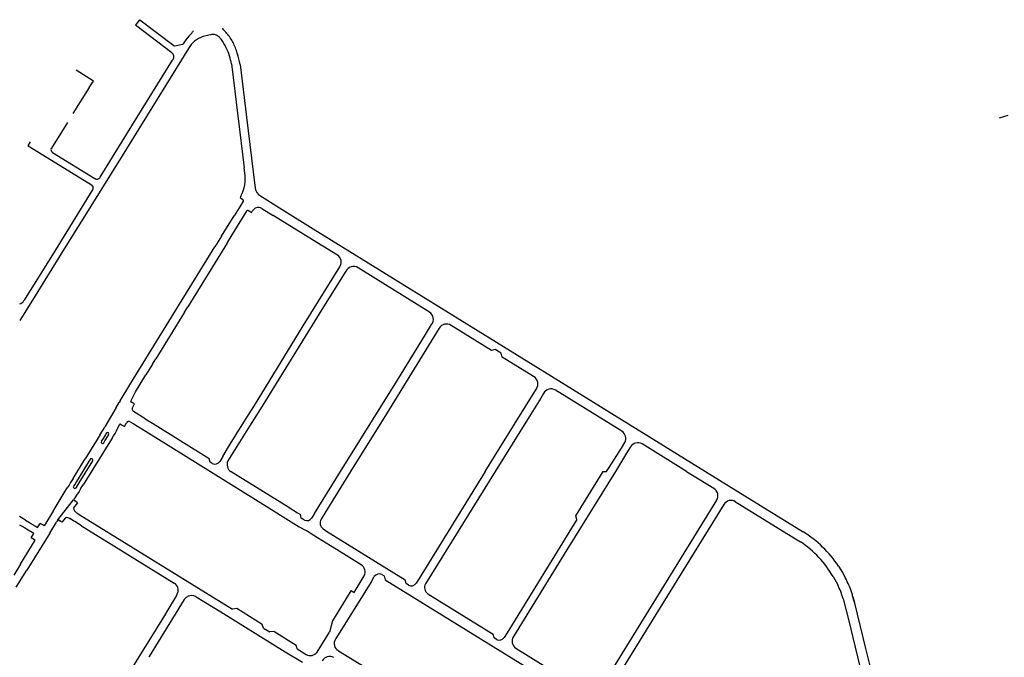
# Model space of a CAD drawing. Extents: x 148869 to 161638, y 453607 to 469810.
# Tile 1010 of 1056: x 159140.98 to 159147.93, y 459864.51 to 459869.01. Entities that reach past the tile are written whole.
import ezdxf

# ---------------------------------------------------------------- set-up
doc = ezdxf.new("R2010")
doc.units = 0
doc.layers.add('LKI_V01_KANTRIJWEG', color=252, linetype='CONTINUOUS')

msp = doc.modelspace()

# ---------------------------------------------------------------- linework, layer by layer
at = {"layer": 'LKI_V01_KANTRIJWEG'}
for p, q in [((159141.8125, 459868.987), (159141.7999, 459868.9701)), ((159141.8125, 459868.987), (159141.7999, 459868.9701)), ((159141.8287, 459869.0087), (159141.8125, 459868.987)), ((159141.8287, 459869.0087), (159141.8125, 459868.987)), ((159141.8296, 459869.0079), (159142.0702, 459868.8254)), ((159141.8296, 459869.0079), (159142.0702, 459868.8254)), ((159142.0569, 459868.7748), (159141.7999, 459868.9701)), ((159142.0569, 459868.7748), (159141.7999, 459868.9701)), ((159142.1869, 459868.9036), (159142.1969, 459868.9145)), ((159142.1869, 459868.9036), (159142.1969, 459868.9145)), ((159142.1969, 459868.9145), (159142.2031, 459868.9225)), ((159142.1969, 459868.9145), (159142.2031, 459868.9225)), ((159142.2031, 459868.9225), (159142.2089, 459868.9308)), ((159142.2031, 459868.9225), (159142.2089, 459868.9308)), ((159142.0777, 459868.8245), (159142.1304, 459868.8347)), ((159142.0777, 459868.8245), (159142.1304, 459868.8347)), ((159142.1758, 459868.8917), (159142.1543, 459868.8656)), ((159142.1758, 459868.8917), (159142.1543, 459868.8656)), ((159142.3287, 459868.9011), (159142.2756, 459868.8892)), ((159142.3287, 459868.9011), (159142.2756, 459868.8892)), ((159142.4772, 459868.6961), (159142.5667, 459867.9637)), ((159142.4772, 459868.6961), (159142.5667, 459867.9637)), ((159141.473, 459868.5304), (159141.492, 459868.5591)), ((159141.473, 459868.5304), (159141.492, 459868.5591)), ((159141.473, 459868.5304), (159141.3575, 459868.3457)), ((159141.473, 459868.5304), (159141.3575, 459868.3457)), ((159141.3193, 459868.2821), (159141.2066, 459868.1026)), ((159141.3193, 459868.2821), (159141.2066, 459868.1026)), ((159147.8945, 459868.3157), (159147.9551, 459868.3355)), ((159147.8945, 459868.3157), (159147.9551, 459868.3355)), ((159141.0417, 459868.1177), (159141.2072, 459868.0168)), ((159141.0417, 459868.1177), (159141.2072, 459868.0168)), ((159141.2066, 459868.1026), (159141.2054, 459868.1003)), ((159141.2066, 459868.1026), (159141.2054, 459868.1003)), ((159141.2137, 459868.0721), (159141.5133, 459867.8886)), ((159141.2137, 459868.0721), (159141.5133, 459867.8886)), ((159141.2072, 459868.0168), (159141.4905, 459867.8434)), ((159141.2072, 459868.0168), (159141.4905, 459867.8434)), ((159142.5712, 459867.9273), (159142.5667, 459867.9637)), ((159142.5712, 459867.9273), (159142.5667, 459867.9637)), ((159142.6309, 459867.9338), (159142.6446, 459867.8205)), ((159142.6309, 459867.9338), (159142.6446, 459867.8205)), ((159141.5133, 459867.8886), (159141.515, 459867.8876)), ((159141.5133, 459867.8886), (159141.515, 459867.8876)), ((159141.5483, 459867.893), (159141.5514, 459867.8979)), ((159141.5483, 459867.893), (159141.5514, 459867.8979)), ((159142.5431, 459867.7629), (159142.5377, 459867.7527)), ((159142.5431, 459867.7629), (159142.5377, 459867.7527)), ((159142.5377, 459867.7527), (159142.5573, 459867.7384)), ((159142.5377, 459867.7527), (159142.5573, 459867.7384)), ((159142.5589, 459867.727), (159142.5424, 459867.6995)), ((159142.5589, 459867.727), (159142.5424, 459867.6995)), ((159142.6812, 459867.7656), (159142.8165, 459867.6816)), ((159142.6812, 459867.7656), (159142.8165, 459867.6816)), ((159142.5424, 459867.6995), (159142.4951, 459867.6233)), ((159142.5424, 459867.6995), (159142.4951, 459867.6233)), ((159142.5015, 459867.5203), (159142.5882, 459867.6609)), ((159142.5015, 459867.5203), (159142.5882, 459867.6609)), ((159142.5944, 459867.6625), (159142.5967, 459867.661)), ((159142.5944, 459867.6625), (159142.5967, 459867.661)), ((159142.5967, 459867.661), (159142.6179, 459867.6476)), ((159142.5967, 459867.661), (159142.6179, 459867.6476)), ((159142.6179, 459867.6476), (159142.6233, 459867.6567)), ((159142.6179, 459867.6476), (159142.6233, 459867.6567)), ((159142.6917, 459867.6761), (159142.7706, 459867.6275)), ((159142.6917, 459867.6761), (159142.7706, 459867.6275)), ((159142.407, 459867.4812), (159142.4951, 459867.6233)), ((159142.407, 459867.4812), (159142.4951, 459867.6233)), ((159142.4495, 459867.436), (159142.5015, 459867.5203)), ((159142.4495, 459867.436), (159142.5015, 459867.5203)), ((159142.407, 459867.4812), (159142.3605, 459867.4046)), ((159142.407, 459867.4812), (159142.3605, 459867.4046)), ((159141.766, 459866.4432), (159142.3605, 459867.4046)), ((159141.766, 459866.4432), (159142.3605, 459867.4046)), ((159142.4495, 459867.436), (159142.1692, 459866.9816)), ((159142.4495, 459867.436), (159142.1692, 459866.9816)), ((159143.873, 459866.9453), (159143.3696, 459867.2582)), ((159143.873, 459866.9453), (159143.3696, 459867.2582)), ((159141.0149, 459867.0299), (159141.0126, 459867.0262)), ((159141.0149, 459867.0299), (159141.0126, 459867.0262)), ((159142.1453, 459866.9436), (159142.1692, 459866.9816)), ((159142.1453, 459866.9436), (159142.1692, 459866.9816)), ((159142.1453, 459866.9436), (159141.9425, 459866.6156)), ((159142.1453, 459866.9436), (159141.9425, 459866.6156)), ((159144.3371, 459866.6813), (159144.3098, 459866.6748)), ((159144.3371, 459866.6813), (159144.3098, 459866.6748)), ((159144.3791, 459866.6553), (159144.3371, 459866.6813)), ((159144.3791, 459866.6553), (159144.3371, 459866.6813)), ((159141.9193, 459866.5784), (159141.9425, 459866.6156)), ((159141.9193, 459866.5784), (159141.9425, 459866.6156)), ((159144.3855, 459866.6279), (159144.3791, 459866.6553)), ((159144.3855, 459866.6279), (159144.3791, 459866.6553)), ((159144.6076, 459866.4902), (159144.3855, 459866.6279)), ((159144.6076, 459866.4902), (159144.3855, 459866.6279)), ((159141.9193, 459866.5784), (159141.8727, 459866.5033)), ((159141.9193, 459866.5784), (159141.8727, 459866.5033)), ((159141.7997, 459866.3825), (159141.8727, 459866.5033)), ((159141.7997, 459866.3825), (159141.8727, 459866.5033)), ((159144.7341, 459866.4923), (159145.8198, 459865.8195)), ((159144.7341, 459866.4923), (159145.8198, 459865.8195)), ((159141.6909, 459866.3181), (159141.766, 459866.4432)), ((159141.6909, 459866.3181), (159141.766, 459866.4432)), ((159141.7677, 459866.3172), (159141.7997, 459866.3825)), ((159141.7677, 459866.3172), (159141.7997, 459866.3825)), ((159144.6581, 459866.3381), (159144.5758, 459866.2049)), ((159144.6581, 459866.3381), (159144.5758, 459866.2049)), ((159144.6785, 459866.3711), (159144.6581, 459866.3381)), ((159144.6785, 459866.3711), (159144.6581, 459866.3381)), ((159145.2298, 459866.1041), (159144.7622, 459866.3937)), ((159145.2298, 459866.1041), (159144.7622, 459866.3937)), ((159141.664, 459866.2721), (159141.5833, 459866.1356)), ((159141.664, 459866.2721), (159141.5833, 459866.1356)), ((159141.664, 459866.2721), (159141.6836, 459866.3058)), ((159141.664, 459866.2721), (159141.6836, 459866.3058)), ((159141.6909, 459866.3181), (159141.6836, 459866.3058)), ((159141.6909, 459866.3181), (159141.6836, 459866.3058)), ((159141.794, 459866.2969), (159141.7713, 459866.3089)), ((159141.794, 459866.2969), (159141.7713, 459866.3089)), ((159141.7774, 459866.2642), (159141.794, 459866.2969)), ((159141.7774, 459866.2642), (159141.794, 459866.2969)), ((159141.8691, 459866.1918), (159141.7853, 459866.2441)), ((159141.8691, 459866.1918), (159141.7853, 459866.2441)), ((159144.5758, 459866.2049), (159144.3376, 459865.8195)), ((159144.5758, 459866.2049), (159144.3376, 459865.8195)), ((159141.5713, 459866.115), (159141.5833, 459866.1356)), ((159141.5713, 459866.115), (159141.5833, 459866.1356)), ((159141.6939, 459866.1529), (159141.7004, 459866.1497)), ((159141.6939, 459866.1529), (159141.7004, 459866.1497)), ((159141.7004, 459866.1497), (159141.7218, 459866.1385)), ((159141.7004, 459866.1497), (159141.7218, 459866.1385)), ((159141.7218, 459866.1385), (159141.7356, 459866.1631)), ((159141.7218, 459866.1385), (159141.7356, 459866.1631)), ((159141.7631, 459866.1703), (159141.7844, 459866.1589)), ((159141.7631, 459866.1703), (159141.7844, 459866.1589)), ((159141.7844, 459866.1589), (159141.8743, 459866.1011)), ((159141.7844, 459866.1589), (159141.8743, 459866.1011)), ((159141.8691, 459866.1918), (159141.9196, 459866.1604)), ((159141.8691, 459866.1918), (159141.9196, 459866.1604)), ((159141.9196, 459866.1604), (159142.3199, 459865.9126)), ((159141.9196, 459866.1604), (159142.3199, 459865.9126)), ((159142.6045, 459866.1397), (159142.4515, 459865.8941)), ((159142.6045, 459866.1397), (159142.4515, 459865.8941)), ((159141.5369, 459866.0582), (159141.4445, 459865.9093)), ((159141.5369, 459866.0582), (159141.4445, 459865.9093)), ((159141.5473, 459866.0764), (159141.5369, 459866.0582)), ((159141.5473, 459866.0764), (159141.5369, 459866.0582)), ((159141.5473, 459866.0764), (159141.5615, 459866.0998)), ((159141.5473, 459866.0764), (159141.5615, 459866.0998)), ((159141.5615, 459866.0998), (159141.5713, 459866.115)), ((159141.5615, 459866.0998), (159141.5713, 459866.115)), ((159141.5873, 459866.0788), (159141.567, 459866.0452)), ((159141.5873, 459866.0788), (159141.567, 459866.0452)), ((159141.5835, 459866.0352), (159141.6042, 459866.0686)), ((159141.5835, 459866.0352), (159141.6042, 459866.0686)), ((159141.5939, 459866.0896), (159141.5873, 459866.0788)), ((159141.5939, 459866.0896), (159141.5873, 459866.0788)), ((159141.6042, 459866.0686), (159141.6107, 459866.079)), ((159141.6042, 459866.0686), (159141.6107, 459866.079)), ((159141.6347, 459866.0555), (159141.6186, 459866.0289)), ((159141.6347, 459866.0555), (159141.6186, 459866.0289)), ((159141.6347, 459866.0555), (159141.6439, 459866.0705)), ((159141.6347, 459866.0555), (159141.6439, 459866.0705)), ((159141.6439, 459866.0705), (159141.6554, 459866.0889)), ((159141.6439, 459866.0705), (159141.6554, 459866.0889)), ((159141.8743, 459866.1011), (159142.328, 459865.8195)), ((159141.8743, 459866.1011), (159142.328, 459865.8195)), ((159141.6186, 459866.0289), (159141.4309, 459865.7258)), ((159141.6186, 459866.0289), (159141.4309, 459865.7258)), ((159141.567, 459866.0452), (159141.5589, 459866.033)), ((159141.567, 459866.0452), (159141.5589, 459866.033)), ((159141.5763, 459866.023), (159141.5835, 459866.0352)), ((159141.5763, 459866.023), (159141.5835, 459866.0352)), ((159145.1407, 459865.848), (159145.2267, 459865.9847)), ((159145.1407, 459865.848), (159145.2267, 459865.9847)), ((159145.2267, 459865.9847), (159145.2519, 459866.0247)), ((159145.2267, 459865.9847), (159145.2519, 459866.0247)), ((159145.2905, 459865.9937), (159145.2702, 459865.9603)), ((159145.2905, 459865.9937), (159145.2702, 459865.9603)), ((159145.6863, 459865.8195), (159145.3732, 459866.0145)), ((159145.6863, 459865.8195), (159145.3732, 459866.0145)), ((159142.4154, 459865.926), (159142.3947, 459865.8914)), ((159142.4154, 459865.926), (159142.3947, 459865.8914)), ((159145.2702, 459865.9603), (159145.1848, 459865.8195)), ((159145.2702, 459865.9603), (159145.1848, 459865.8195)), ((159141.3594, 459865.771), (159141.4445, 459865.9093)), ((159141.3594, 459865.771), (159141.4445, 459865.9093)), ((159141.4803, 459865.9066), (159141.3834, 459865.7492)), ((159141.4803, 459865.9066), (159141.3834, 459865.7492)), ((159141.4016, 459865.7393), (159141.4989, 459865.8956)), ((159141.4016, 459865.7393), (159141.4989, 459865.8956)), ((159141.496, 459865.9058), (159141.491, 459865.9086)), ((159141.496, 459865.9058), (159141.491, 459865.9086)), ((159142.3267, 459865.8854), (159142.3199, 459865.9126)), ((159142.3267, 459865.8854), (159142.3199, 459865.9126)), ((159142.3416, 459865.8766), (159142.3267, 459865.8854)), ((159142.3416, 459865.8766), (159142.3267, 459865.8854)), ((159145.1227, 459865.8195), (159145.1407, 459865.848)), ((159145.1227, 459865.8195), (159145.1407, 459865.848)), ((159142.4723, 459865.8206), (159142.4743, 459865.8195)), ((159142.4723, 459865.8206), (159142.4743, 459865.8195)), ((159142.4743, 459865.8195), (159142.8809, 459865.5677)), ((159142.4743, 459865.8195), (159142.8809, 459865.5677)), ((159143.0625, 459865.5223), (159143.2462, 459865.8195)), ((159143.0625, 459865.5223), (159143.2462, 459865.8195)), ((159144.2651, 459865.8195), (159143.8, 459865.0658)), ((159144.2651, 459865.8195), (159143.8, 459865.0658)), ((159144.3376, 459865.8195), (159143.8461, 459865.0273)), ((159144.3376, 459865.8195), (159143.8461, 459865.0273)), ((159145.0987, 459865.8195), (159145.1227, 459865.8195)), ((159145.0987, 459865.8195), (159145.1227, 459865.8195)), ((159145.6863, 459865.8195), (159145.8789, 459865.7011)), ((159145.6863, 459865.8195), (159145.8789, 459865.7011)), ((159141.3309, 459865.7242), (159141.3182, 459865.7042)), ((159141.3309, 459865.7242), (159141.3182, 459865.7042)), ((159141.3418, 459865.7416), (159141.3309, 459865.7242)), ((159141.3418, 459865.7416), (159141.3309, 459865.7242)), ((159141.3594, 459865.771), (159141.3418, 459865.7416)), ((159141.3594, 459865.771), (159141.3418, 459865.7416)), ((159141.3713, 459865.729), (159141.3631, 459865.7166)), ((159141.3713, 459865.729), (159141.3631, 459865.7166)), ((159141.3834, 459865.7492), (159141.3713, 459865.729)), ((159141.3834, 459865.7492), (159141.3713, 459865.729)), ((159141.3804, 459865.7055), (159141.3879, 459865.7175)), ((159141.3804, 459865.7055), (159141.3879, 459865.7175)), ((159141.3879, 459865.7175), (159141.4016, 459865.7393)), ((159141.3879, 459865.7175), (159141.4016, 459865.7393)), ((159141.4125, 459865.6968), (159141.4309, 459865.7258)), ((159141.4125, 459865.6968), (159141.4309, 459865.7258)), ((159141.2186, 459865.5395), (159141.3112, 459865.6932)), ((159141.2186, 459865.5395), (159141.3112, 459865.6932)), ((159141.3112, 459865.6932), (159141.3182, 459865.7042)), ((159141.3112, 459865.6932), (159141.3182, 459865.7042)), ((159141.3893, 459865.6595), (159141.3616, 459865.6207)), ((159141.3893, 459865.6595), (159141.3616, 459865.6207)), ((159141.4125, 459865.6968), (159141.4026, 459865.6794)), ((159141.4125, 459865.6968), (159141.4026, 459865.6794)), ((159141.2528, 459865.4799), (159141.3616, 459865.6207)), ((159141.2528, 459865.4799), (159141.3616, 459865.6207)), ((159141.3616, 459865.6207), (159141.3672, 459865.6169)), ((159141.3616, 459865.6207), (159141.3672, 459865.6169)), ((159141.3917, 459865.5986), (159141.3618, 459865.5624)), ((159141.3917, 459865.5986), (159141.3618, 459865.5624)), ((159141.3672, 459865.6169), (159141.3712, 459865.6138)), ((159141.3672, 459865.6169), (159141.3712, 459865.6138)), ((159141.3917, 459865.5986), (159141.3712, 459865.6138)), ((159141.3917, 459865.5986), (159141.3712, 459865.6138)), ((159141.025, 459865.4758), (159140.9822, 459865.502)), ((159141.025, 459865.4758), (159140.9822, 459865.502)), ((159141.3849, 459865.5292), (159141.3911, 459865.5256)), ((159141.3849, 459865.5292), (159141.3911, 459865.5256)), ((159141.3911, 459865.5256), (159141.393, 459865.5236)), ((159141.3911, 459865.5256), (159141.393, 459865.5236)), ((159141.393, 459865.5236), (159141.4036, 459865.5167)), ((159141.393, 459865.5236), (159141.4036, 459865.5167)), ((159141.4036, 459865.5167), (159141.4331, 459865.4984)), ((159141.4036, 459865.5167), (159141.4331, 459865.4984)), ((159142.9688, 459865.4904), (159142.9636, 459865.5167)), ((159142.9688, 459865.4904), (159142.9636, 459865.5167)), ((159143.0625, 459865.5223), (159143.0414, 459865.4912)), ((159143.0625, 459865.5223), (159143.0414, 459865.4912)), ((159140.9826, 459865.4432), (159141.002, 459865.4322)), ((159140.9826, 459865.4432), (159141.002, 459865.4322)), ((159141.0252, 459865.4187), (159141.002, 459865.4322)), ((159141.0252, 459865.4187), (159141.002, 459865.4322)), ((159141.025, 459865.4758), (159141.0511, 459865.4598)), ((159141.025, 459865.4758), (159141.0511, 459865.4598)), ((159141.0511, 459865.4598), (159141.0576, 459865.4564)), ((159141.0511, 459865.4598), (159141.0576, 459865.4564)), ((159141.0576, 459865.4564), (159141.0935, 459865.4348)), ((159141.0576, 459865.4564), (159141.0935, 459865.4348)), ((159141.0935, 459865.4348), (159141.1093, 459865.424)), ((159141.0935, 459865.4348), (159141.1093, 459865.424)), ((159141.1093, 459865.424), (159141.1274, 459865.453)), ((159141.1093, 459865.424), (159141.1274, 459865.453)), ((159141.1505, 459865.4409), (159141.1274, 459865.453)), ((159141.1505, 459865.4409), (159141.1274, 459865.453)), ((159141.1946, 459865.3855), (159141.2419, 459865.4628)), ((159141.1946, 459865.3855), (159141.2419, 459865.4628)), ((159141.2528, 459865.4799), (159141.2419, 459865.4628)), ((159141.2528, 459865.4799), (159141.2419, 459865.4628)), ((159141.2581, 459865.4761), (159141.2528, 459865.4799)), ((159141.2581, 459865.4761), (159141.2528, 459865.4799)), ((159141.2806, 459865.4629), (159141.2581, 459865.4761)), ((159141.2806, 459865.4629), (159141.2581, 459865.4761)), ((159141.3053, 459865.4939), (159141.2806, 459865.4629)), ((159141.3053, 459865.4939), (159141.2806, 459865.4629)), ((159141.3375, 459865.4868), (159141.3388, 459865.4861)), ((159141.3375, 459865.4868), (159141.3388, 459865.4861)), ((159141.3623, 459865.4727), (159141.3377, 459865.4873)), ((159141.3623, 459865.4727), (159141.3377, 459865.4873)), ((159141.3731, 459865.4663), (159141.3623, 459865.4727)), ((159141.3731, 459865.4663), (159141.3623, 459865.4727)), ((159141.4179, 459865.4372), (159141.3731, 459865.4663)), ((159141.4179, 459865.4372), (159141.3731, 459865.4663)), ((159141.4179, 459865.4372), (159142.0733, 459865.0323)), ((159141.4179, 459865.4372), (159142.0733, 459865.0323)), ((159141.4331, 459865.4984), (159142.4848, 459864.8487)), ((159141.4331, 459865.4984), (159142.4848, 459864.8487)), ((159142.9915, 459865.477), (159142.9688, 459865.4904)), ((159142.9915, 459865.477), (159142.9688, 459865.4904)), ((159144.9134, 459865.4803), (159144.4202, 459864.6811)), ((159144.9134, 459865.4803), (159144.4202, 459864.6811)), ((159141.0318, 459865.4135), (159141.0252, 459865.4187)), ((159141.0318, 459865.4135), (159141.0252, 459865.4187)), ((159141.0833, 459865.3814), (159141.0318, 459865.4135)), ((159141.0833, 459865.3814), (159141.0318, 459865.4135)), ((159141.1946, 459865.3855), (159141.0327, 459865.1225)), ((159141.1946, 459865.3855), (159141.0327, 459865.1225)), ((159141.0649, 459865.3516), (159141.0833, 459865.3814)), ((159141.0649, 459865.3516), (159141.0833, 459865.3814)), ((159143.1227, 459865.4148), (159143.1481, 459865.399)), ((159143.1227, 459865.4148), (159143.1481, 459865.399)), ((159141.0868, 459865.3385), (159141.0649, 459865.3516)), ((159141.0868, 459865.3385), (159141.0649, 459865.3516)), ((159140.9882, 459865.1648), (159140.941, 459865.0878)), ((159140.9882, 459865.1648), (159140.941, 459865.0878)), ((159140.9585, 459865.0032), (159141.0327, 459865.1225)), ((159140.9585, 459865.0032), (159141.0327, 459865.1225)), ((159143.3555, 459864.9889), (159143.4138, 459865.0836)), ((159143.3555, 459864.9889), (159143.4138, 459865.0836)), ((159143.5376, 459865.092), (159143.5536, 459865.0824)), ((159143.5376, 459865.092), (159143.5536, 459865.0824)), ((159143.5536, 459865.0824), (159143.5602, 459865.055)), ((159143.5536, 459865.0824), (159143.5602, 459865.055)), ((159143.4633, 459865.0432), (159143.2128, 459864.6413)), ((159143.4633, 459865.0432), (159143.2128, 459864.6413)), ((159143.4633, 459865.0432), (159143.4843, 459865.0777)), ((159143.4633, 459865.0432), (159143.4843, 459865.0777)), ((159143.5602, 459865.055), (159144.9083, 459864.2241)), ((159143.5602, 459865.055), (159144.9083, 459864.2241)), ((159143.7086, 459865.0283), (159143.7023, 459865.0555)), ((159143.7086, 459865.0283), (159143.7023, 459865.0555)), ((159143.7252, 459865.0178), (159143.7086, 459865.0283)), ((159143.7252, 459865.0178), (159143.7086, 459865.0283)), ((159143.8, 459865.0658), (159143.7787, 459865.0316)), ((159143.8, 459865.0658), (159143.7787, 459865.0316)), ((159146.7197, 459865.0778), (159146.7526, 459865.0201)), ((159146.7197, 459865.0778), (159146.7526, 459865.0201)), ((159142.0908, 459864.9463), (159142.0969, 459864.9623)), ((159142.0908, 459864.9463), (159142.0969, 459864.9623)), ((159143.3411, 459864.9659), (159143.3555, 459864.9889)), ((159143.3411, 459864.9659), (159143.3555, 459864.9889)), ((159143.8623, 459864.9576), (159144.3237, 459864.6713)), ((159143.8623, 459864.9576), (159144.3237, 459864.6713)), ((159142.1443, 459864.9162), (159141.8964, 459864.5132)), ((159142.1443, 459864.9162), (159141.8964, 459864.5132)), ((159142.2278, 459864.9361), (159142.4006, 459864.8297)), ((159142.2278, 459864.9361), (159142.4006, 459864.8297)), ((159146.8705, 459864.8946), (159146.8717, 459864.8899)), ((159146.8705, 459864.8946), (159146.8717, 459864.8899)), ((159146.8705, 459864.8946), (159146.8717, 459864.8899)), ((159146.8705, 459864.8946), (159146.8717, 459864.8899)), ((159142.0276, 459864.8429), (159141.9965, 459864.7925)), ((159142.0276, 459864.8429), (159141.9965, 459864.7925)), ((159142.7037, 459864.7139), (159142.7463, 459864.6877)), ((159142.7037, 459864.7139), (159142.7463, 459864.6877)), ((159143.081, 459864.545), (159143.1674, 459864.6849)), ((159143.081, 459864.545), (159143.1674, 459864.6849)), ((159144.3298, 459864.6451), (159144.3237, 459864.6713)), ((159144.3298, 459864.6451), (159144.3237, 459864.6713)), ((159144.4202, 459864.6811), (159144.3998, 459864.6484)), ((159144.4202, 459864.6811), (159144.3998, 459864.6484)), ((159143.2128, 459864.6413), (159143.2098, 459864.6365)), ((159143.2128, 459864.6413), (159143.2098, 459864.6365)), ((159144.3464, 459864.6347), (159144.3298, 459864.6451)), ((159144.3464, 459864.6347), (159144.3298, 459864.6451)), ((159142.9402, 459864.5688), (159143.004, 459864.5281)), ((159142.9402, 459864.5688), (159143.004, 459864.5281)), ((159143.2288, 459864.5558), (159143.2307, 459864.5546)), ((159143.2288, 459864.5558), (159143.2307, 459864.5546)), ((159144.4827, 459864.5731), (159144.7443, 459864.4115)), ((159144.4827, 459864.5731), (159144.7443, 459864.4115)), ((159141.8964, 459864.5132), (159141.8935, 459864.5085)), ((159141.8964, 459864.5132), (159141.8935, 459864.5085))]:
    msp.add_line(p, q, dxfattribs=at)
for points in [[(159142.1742, 459868.8062), (159141.7064, 459868.0486), (159141.4846, 459867.6917), (159141.2787, 459867.3616), (159141.092, 459867.0604), (159140.9831, 459866.8855)], [(159142.1742, 459868.8062), (159141.7064, 459868.0486), (159141.4846, 459867.6917), (159141.2787, 459867.3616), (159141.092, 459867.0604), (159140.9831, 459866.8855)], [(159141.5514, 459867.8979), (159141.8115, 459868.3206), (159142.062, 459868.7221)], [(159141.5514, 459867.8979), (159141.8115, 459868.3206), (159142.062, 459868.7221)], [(159141.492, 459868.5591), (159141.5025, 459868.5757), (159141.3812, 459868.6515)], [(159141.492, 459868.5591), (159141.5025, 459868.5757), (159141.3812, 459868.6515)], [(159142.5376, 459868.6926), (159142.5835, 459868.3202), (159142.6309, 459867.9338)], [(159142.5376, 459868.6926), (159142.5835, 459868.3202), (159142.6309, 459867.9338)], [(159141.0564, 459868.1461), (159141.0395, 459868.119), (159141.0417, 459868.1177)], [(159141.0564, 459868.1461), (159141.0395, 459868.119), (159141.0417, 459868.1177)], [(159141.4986, 459867.8117), (159141.2322, 459867.3804), (159141.0149, 459867.0299)], [(159141.4986, 459867.8117), (159141.2322, 459867.3804), (159141.0149, 459867.0299)], [(159142.8165, 459867.6816), (159143.054, 459867.5334), (159144.7341, 459866.4923)], [(159142.8165, 459867.6816), (159143.054, 459867.5334), (159144.7341, 459866.4923)], [(159143.2245, 459867.3478), (159143.0179, 459867.4746), (159142.7706, 459867.6275)], [(159143.2245, 459867.3478), (159143.0179, 459867.4746), (159142.7706, 459867.6275)], [(159142.4154, 459865.926), (159142.4568, 459865.9945), (159142.5646, 459866.1677), (159142.6387, 459866.2868), (159142.9834, 459866.8476), (159143.2408, 459867.265)], [(159142.4154, 459865.926), (159142.4568, 459865.9945), (159142.5646, 459866.1677), (159142.6387, 459866.2868), (159142.9834, 459866.8476), (159143.2408, 459867.265)], [(159143.2829, 459867.2338), (159143.1142, 459866.963), (159142.6926, 459866.2811), (159142.6045, 459866.1397)], [(159143.2829, 459867.2338), (159143.1142, 459866.963), (159142.6926, 459866.2811), (159142.6045, 459866.1397)], [(159143.2462, 459865.8195), (159143.53, 459866.2771), (159143.6548, 459866.4769), (159143.8375, 459866.7747), (159143.8887, 459866.8567)], [(159143.2462, 459865.8195), (159143.53, 459866.2771), (159143.6548, 459866.4769), (159143.8375, 459866.7747), (159143.8887, 459866.8567)], [(159143.9421, 459866.8324), (159143.5699, 459866.2274), (159143.3157, 459865.8195)], [(159143.9421, 459866.8324), (159143.5699, 459866.2274), (159143.3157, 459865.8195)], [(159144.3098, 459866.6748), (159144.1447, 459866.777), (159144.0264, 459866.8512)], [(159144.3098, 459866.6748), (159144.1447, 459866.777), (159144.0264, 459866.8512)], [(159144.2651, 459865.8195), (159144.4731, 459866.1538), (159144.6275, 459866.4039)], [(159144.2651, 459865.8195), (159144.4731, 459866.1538), (159144.6275, 459866.4039)], [(159141.6554, 459866.0889), (159141.6663, 459866.1077), (159141.6872, 459866.1506)], [(159141.6554, 459866.0889), (159141.6663, 459866.1077), (159141.6872, 459866.1506)], [(159142.328, 459865.8195), (159142.6647, 459865.611), (159142.9539, 459865.4303), (159143.0028, 459865.4024)], [(159142.328, 459865.8195), (159142.6647, 459865.611), (159142.9539, 459865.4303), (159143.0028, 459865.4024)], [(159143.3157, 459865.8195), (159143.162, 459865.5685), (159143.109, 459865.4835)], [(159143.3157, 459865.8195), (159143.162, 459865.5685), (159143.109, 459865.4835)], [(159145.1848, 459865.8195), (159144.8429, 459865.268), (159144.4651, 459864.6556)], [(159145.1848, 459865.8195), (159144.8429, 459865.268), (159144.4651, 459864.6556)], [(159144.9134, 459865.4803), (159144.9062, 459865.5059), (159145.0987, 459865.8195)], [(159144.9134, 459865.4803), (159144.9062, 459865.5059), (159145.0987, 459865.8195)], [(159145.8198, 459865.8195), (159146.0968, 459865.6489), (159146.5085, 459865.394)], [(159145.8198, 459865.8195), (159146.0968, 459865.6489), (159146.5085, 459865.394)], [(159141.4026, 459865.6794), (159141.3919, 459865.6628), (159141.3893, 459865.6595)], [(159141.4026, 459865.6794), (159141.3919, 459865.6628), (159141.3893, 459865.6595)], [(159145.8988, 459865.6172), (159145.3804, 459864.7777), (159145.0832, 459864.2975)], [(159145.8988, 459865.6172), (159145.3804, 459864.7777), (159145.0832, 459864.2975)], [(159145.9489, 459865.5871), (159145.5681, 459864.9715), (159145.1539, 459864.2991)], [(159145.9489, 459865.5871), (159145.5681, 459864.9715), (159145.1539, 459864.2991)], [(159146.0322, 459865.6067), (159146.4551, 459865.345), (159146.4904, 459865.3227)], [(159146.0322, 459865.6067), (159146.4551, 459865.345), (159146.4904, 459865.3227)], [(159141.2186, 459865.5395), (159141.1562, 459865.4372), (159141.1505, 459865.4409)], [(159141.2186, 459865.5395), (159141.1562, 459865.4372), (159141.1505, 459865.4409)], [(159142.8809, 459865.5677), (159142.8839, 459865.5658), (159142.9429, 459865.5292), (159142.9636, 459865.5167)], [(159142.8809, 459865.5677), (159142.8839, 459865.5658), (159142.9429, 459865.5292), (159142.9636, 459865.5167)], [(159143.3917, 459865.1618), (159143.218, 459865.2693), (159143.1756, 459865.2955), (159143.0847, 459865.3521), (159143.0381, 459865.3808), (159143.0028, 459865.4024)], [(159143.3917, 459865.1618), (159143.218, 459865.2693), (159143.1756, 459865.2955), (159143.0847, 459865.3521), (159143.0381, 459865.3808), (159143.0028, 459865.4024)], [(159143.1481, 459865.399), (159143.4938, 459865.1853), (159143.7023, 459865.0555)], [(159143.1481, 459865.399), (159143.4938, 459865.1853), (159143.7023, 459865.0555)], [(159140.9882, 459865.1648), (159141.0931, 459865.3346), (159141.0868, 459865.3385)], [(159140.9882, 459865.1648), (159141.0931, 459865.3346), (159141.0868, 459865.3385)], [(159146.7584, 459865.1522), (159146.7854, 459865.1066), (159146.8074, 459865.067)], [(159146.7584, 459865.1522), (159146.7854, 459865.1066), (159146.8074, 459865.067)], [(159142.0908, 459864.9463), (159142.0902, 459864.9444), (159142.0276, 459864.8429)], [(159142.0908, 459864.9463), (159142.0902, 459864.9444), (159142.0276, 459864.8429)], [(159143.3194, 459864.9781), (159143.1888, 459864.7663), (159143.1674, 459864.6849)], [(159143.3194, 459864.9781), (159143.1888, 459864.7663), (159143.1674, 459864.6849)], [(159143.3194, 459864.9781), (159143.3199, 459864.979), (159143.3411, 459864.9659)], [(159143.3194, 459864.9781), (159143.3199, 459864.979), (159143.3411, 459864.9659)], [(159146.7905, 459864.9218), (159146.8277, 459864.7765), (159146.9236, 459864.385)], [(159146.7905, 459864.9218), (159146.8277, 459864.7765), (159146.9236, 459864.385)], [(159146.8705, 459864.8946), (159146.8599, 459864.935), (159146.8703, 459864.8951), (159146.8705, 459864.8946)], [(159146.8705, 459864.8946), (159146.8599, 459864.935), (159146.8703, 459864.8951), (159146.8705, 459864.8946)], [(159146.8717, 459864.8899), (159146.9495, 459864.5713), (159147.1719, 459863.6774), (159147.2795, 459863.233), (159147.3077, 459863.1373), (159147.403, 459862.8448), (159147.4055, 459862.835)], [(159146.8717, 459864.8899), (159146.9495, 459864.5713), (159147.1719, 459863.6774), (159147.2795, 459863.233), (159147.3077, 459863.1373), (159147.403, 459862.8448), (159147.4055, 459862.835)], [(159142.4006, 459864.8297), (159142.8564, 459864.5479), (159142.9777, 459864.4738)], [(159142.4006, 459864.8297), (159142.8564, 459864.5479), (159142.9777, 459864.4738)], [(159142.7037, 459864.7139), (159142.6935, 459864.7405), (159142.5149, 459864.8523), (159142.4848, 459864.8487)], [(159142.7037, 459864.7139), (159142.6935, 459864.7405), (159142.5149, 459864.8523), (159142.4848, 459864.8487)], [(159141.9965, 459864.7925), (159141.804, 459864.4804), (159141.7899, 459864.4575), (159141.5816, 459864.1209), (159141.5442, 459864.0605)], [(159141.9965, 459864.7925), (159141.804, 459864.4804), (159141.7899, 459864.4575), (159141.5816, 459864.1209), (159141.5442, 459864.0605)], [(159142.9402, 459864.5688), (159142.9341, 459864.5925), (159142.7767, 459864.6903), (159142.7463, 459864.6877)], [(159142.9402, 459864.5688), (159142.9341, 459864.5925), (159142.7767, 459864.6903), (159142.7463, 459864.6877)], [(159143.2307, 459864.5546), (159143.8985, 459864.1447), (159144.432, 459863.8141)], [(159143.2307, 459864.5546), (159143.8985, 459864.1447), (159144.432, 459863.8141)]]:
    msp.add_lwpolyline(points, dxfattribs=at)
for centre, radius, start, end in [((159142.2647, 459868.8199), 0.1143, 132.90986, 141.07433), ((159142.2647, 459868.8199), 0.1143, 132.90986, 141.07433), ((159142.347, 459868.8575), 0.0473, 95.55803, 112.731), ((159142.347, 459868.8575), 0.0473, 95.55803, 112.731), ((159142.3472, 459868.8562), 0.0486, 79.01136, 95.71351), ((159142.3472, 459868.8562), 0.0486, 79.01136, 95.71351), ((159142.3455, 459868.8483), 0.0567, 63.49456, 78.82013), ((159142.3455, 459868.8483), 0.0567, 63.49456, 78.82013), ((159142.5121, 459869.0127), 0.1186, 212.57233, 220.07432), ((159142.5121, 459869.0127), 0.1186, 212.57233, 220.07432), ((159142.5069, 459869.0042), 0.1091, 218.43125, 226.99151), ((159142.5069, 459869.0042), 0.1091, 218.43125, 226.99151), ((159142.2616, 459868.7475), 0.2459, 37.42841, 45.99665), ((159142.2616, 459868.7475), 0.2459, 37.42841, 45.99665), ((159142.129, 459868.843), 0.00848, 279.73112, 333.83047), ((159142.129, 459868.843), 0.00848, 279.73112, 333.83047), ((159142.7885, 459868.4179), 0.7763, 144.783, 147.12593), ((159142.7885, 459868.4179), 0.7763, 144.783, 147.12593), ((159142.333, 459868.7155), 0.1829, 108.30028, 150.27853), ((159142.333, 459868.7155), 0.1829, 108.30028, 150.27853), ((159142.335, 459868.827), 0.0804, 47.9319, 63.58477), ((159142.335, 459868.827), 0.0804, 47.9319, 63.58477), ((159142.2987, 459868.7895), 0.1326, 37.84519, 47.13307), ((159142.2987, 459868.7895), 0.1326, 37.84519, 47.13307), ((159142.1081, 459868.6487), 0.3695, 25.95693, 36.9658), ((159142.1081, 459868.6487), 0.3695, 25.95693, 36.9658), ((159142.1552, 459868.6692), 0.378, 30.92358, 37.05404), ((159142.1552, 459868.6692), 0.378, 30.92358, 37.05404), ((159142.3699, 459868.7946), 0.1295, 23.73406, 32.1483), ((159142.3699, 459868.7946), 0.1295, 23.73406, 32.1483), ((159141.8289, 459868.5462), 0.7247, 18.08819, 24.49848), ((159141.8289, 459868.5462), 0.7247, 18.08819, 24.49848), ((159142.0306, 459868.7457), 0.0392, 331.7051, 47.9586), ((159142.0306, 459868.7457), 0.0392, 331.7051, 47.9586), ((159142.0747, 459868.8313), 0.00746, 232.46219, 293.79243), ((159142.0747, 459868.8313), 0.00746, 232.46219, 293.79243), ((159142.0527, 459868.6223), 0.4309, 17.87677, 25.88515), ((159142.0527, 459868.6223), 0.4309, 17.87677, 25.88515), ((159141.9233, 459868.5799), 0.6246, 10.4005, 17.84004), ((159141.9233, 459868.5799), 0.6246, 10.4005, 17.84004), ((159142.0468, 459868.7352), 0.0201, 319.23276, 336.22453), ((159142.0468, 459868.7352), 0.0201, 319.23276, 336.22453), ((159142.058, 459868.624), 0.4254, 9.75525, 17.86934), ((159142.058, 459868.624), 0.4254, 9.75525, 17.86934), ((159141.225, 459868.0908), 0.0218, 154.01873, 238.72951), ((159141.225, 459868.0908), 0.0218, 154.01873, 238.72951), ((159141.5288, 459867.9079), 0.0246, 235.80976, 322.45658), ((159141.5288, 459867.9079), 0.0246, 235.80976, 322.45658), ((159142.3154, 459867.8865), 0.259, 331.51323, 9.06161), ((159142.3154, 459867.8865), 0.259, 331.51323, 9.06161), ((159141.4751, 459867.8225), 0.0259, 335.24611, 53.49754), ((159141.4751, 459867.8225), 0.0259, 335.24611, 53.49754), ((159142.7143, 459867.8273), 0.0701, 185.64762, 241.79032), ((159142.7143, 459867.8273), 0.0701, 185.64762, 241.79032), ((159142.5535, 459867.732), 0.00742, 317.31873, 58.88512), ((159142.5535, 459867.732), 0.00742, 317.31873, 58.88512), ((159142.592, 459867.6589), 0.00429, 56.94646, 152.74229), ((159142.592, 459867.6589), 0.00429, 56.94646, 152.74229), ((159142.6668, 459867.6335), 0.0494, 59.70278, 151.95574), ((159142.6668, 459867.6335), 0.0494, 59.70278, 151.95574), ((159143.1899, 459867.298), 0.0607, 327.03429, 55.19417), ((159143.1899, 459867.298), 0.0607, 327.03429, 55.19417), ((159143.338, 459867.2042), 0.0625, 59.61846, 151.80226), ((159143.338, 459867.2042), 0.0625, 59.61846, 151.80226), ((159140.9635, 459867.0565), 0.0577, 289.83798, 328.24573), ((159140.9635, 459867.0565), 0.0577, 289.83798, 328.24573), ((159143.8386, 459866.8935), 0.0622, 323.71497, 56.39102), ((159143.8386, 459866.8935), 0.0622, 323.71497, 56.39102), ((159143.9941, 459866.7975), 0.0626, 58.966, 146.18802), ((159143.9941, 459866.7975), 0.0626, 58.966, 146.18802), ((159144.5782, 459866.438), 0.0599, 325.35408, 60.64389), ((159144.5782, 459866.438), 0.0599, 325.35408, 60.64389), ((159144.7306, 459866.3442), 0.0587, 57.49949, 152.7337), ((159144.7306, 459866.3442), 0.0587, 57.49949, 152.7337), ((159141.7731, 459866.3146), 0.006, 154.50791, 251.906), ((159141.7731, 459866.3146), 0.006, 154.50791, 251.906), ((159141.8013, 459866.262), 0.024, 174.61837, 228.06696), ((159141.8013, 459866.262), 0.024, 174.61837, 228.06696), ((159141.6919, 459866.1479), 0.00539, 67.32692, 150.15301), ((159141.6919, 459866.1479), 0.00539, 67.32692, 150.15301), ((159141.7525, 459866.1547), 0.0189, 55.84527, 153.29456), ((159141.7525, 459866.1547), 0.0189, 55.84527, 153.29456), ((159141.6024, 459866.0842), 0.01, 49.55353, 147.63914), ((159141.6024, 459866.0842), 0.01, 49.55353, 147.63914), ((159141.5993, 459866.0839), 0.0123, 336.62739, 39.59508), ((159141.5993, 459866.0839), 0.0123, 336.62739, 39.59508), ((159145.1975, 459866.0524), 0.061, 333.0364, 57.98727), ((159145.1975, 459866.0524), 0.061, 333.0364, 57.98727), ((159141.5678, 459866.0283), 0.01, 152.25679, 328.16118), ((159141.5678, 459866.0283), 0.01, 152.25679, 328.16118), ((159145.3425, 459865.9617), 0.061, 59.7982, 148.37535), ((159145.3425, 459865.9617), 0.061, 59.7982, 148.37535), ((159141.4866, 459865.9027), 0.00743, 53.11163, 148.13411), ((159141.4866, 459865.9027), 0.00743, 53.11163, 148.13411), ((159141.4909, 459865.8989), 0.00867, 337.82584, 53.48771), ((159141.4909, 459865.8989), 0.00867, 337.82584, 53.48771), ((159142.3604, 459865.9119), 0.04, 241.95484, 329.10339), ((159142.3604, 459865.9119), 0.04, 241.95484, 329.10339), ((159142.5022, 459865.8688), 0.0567, 153.47534, 238.18685), ((159142.5022, 459865.8688), 0.0567, 153.47534, 238.18685), ((159141.3717, 459865.7109), 0.0103, 146.5865, 328.3474), ((159141.3717, 459865.7109), 0.0103, 146.5865, 328.3474), ((159145.8469, 459865.6492), 0.0609, 328.3521, 58.37189), ((159145.8469, 459865.6492), 0.0609, 328.3521, 58.37189), ((159146.0004, 459865.5552), 0.0605, 58.28512, 148.21203), ((159146.0004, 459865.5552), 0.0605, 58.28512, 148.21203), ((159141.4033, 459865.5666), 0.0417, 185.78356, 243.71971), ((159141.4033, 459865.5666), 0.0417, 185.78356, 243.71971), ((159141.2844, 459865.4528), 0.0299, 141.17668, 148.25372), ((159141.2844, 459865.4528), 0.0299, 141.17668, 148.25372), ((159141.3133, 459865.4509), 0.0438, 56.16906, 100.59358), ((159141.3133, 459865.4509), 0.0438, 56.16906, 100.59358), ((159143.008, 459865.5137), 0.0403, 245.71758, 325.88184), ((159143.008, 459865.5137), 0.0403, 245.71758, 325.88184), ((159143.1559, 459865.4571), 0.0538, 150.63157, 231.85028), ((159143.1559, 459865.4571), 0.0538, 150.63157, 231.85028), ((159146.0744, 459864.6951), 0.8227, 33.75346, 58.15297), ((159146.0744, 459864.6951), 0.8227, 33.75346, 58.15297), ((159146.0956, 459864.7231), 0.7179, 29.61444, 56.63847), ((159146.0956, 459864.7231), 0.7179, 29.61444, 56.63847), ((159143.3565, 459865.1097), 0.0629, 335.50886, 55.97923), ((159143.3565, 459865.1097), 0.0629, 335.50886, 55.97923), ((159143.5185, 459865.0569), 0.04, 61.42809, 148.68344), ((159143.5185, 459865.0569), 0.04, 61.42809, 148.68344), ((159142.0428, 459864.983), 0.0579, 339.0504, 58.22716), ((159142.0428, 459864.983), 0.0579, 339.0504, 58.22716), ((159143.7447, 459865.0527), 0.04, 240.86024, 328.033), ((159143.7447, 459865.0527), 0.04, 240.86024, 328.033), ((159143.8891, 459865.0006), 0.0507, 148.16619, 238.05822), ((159143.8891, 459865.0006), 0.0507, 148.16619, 238.05822), ((159146.2413, 459864.7665), 0.5707, 15.79791, 26.38648), ((159146.2413, 459864.7665), 0.5707, 15.79791, 26.38648), ((159146.3255, 459864.7992), 0.5512, 17.42017, 29.05778), ((159146.3255, 459864.7992), 0.5512, 17.42017, 29.05778), ((159142.196, 459864.8846), 0.0605, 58.3003, 128.93314), ((159142.196, 459864.8846), 0.0605, 58.3003, 128.93314), ((159146.2078, 459864.7623), 0.6746, 14.82807, 17.41882), ((159146.2078, 459864.7623), 0.6746, 14.82807, 17.41882), ((159142.1936, 459864.8862), 0.0578, 128.05205, 148.65784), ((159142.1936, 459864.8862), 0.0578, 128.05205, 148.65784), ((159143.2593, 459864.6055), 0.0583, 147.91615, 238.53403), ((159143.2593, 459864.6055), 0.0583, 147.91615, 238.53403), ((159144.3659, 459864.6696), 0.04, 240.86024, 328.033), ((159144.3659, 459864.6696), 0.04, 240.86024, 328.033), ((159144.5168, 459864.6235), 0.0609, 148.23, 235.94338), ((159144.5168, 459864.6235), 0.0609, 148.23, 235.94338), ((159143.0329, 459864.5805), 0.0599, 241.13769, 323.57641), ((159143.0329, 459864.5805), 0.0599, 241.13769, 323.57641), ((159143.1689, 459864.4512), 0.0628, 61.414, 148.22236), ((159143.1689, 459864.4512), 0.0628, 61.414, 148.22236)]:
    msp.add_arc(centre, radius, start, end, dxfattribs=at)

doc.saveas('drawing.dxf')
